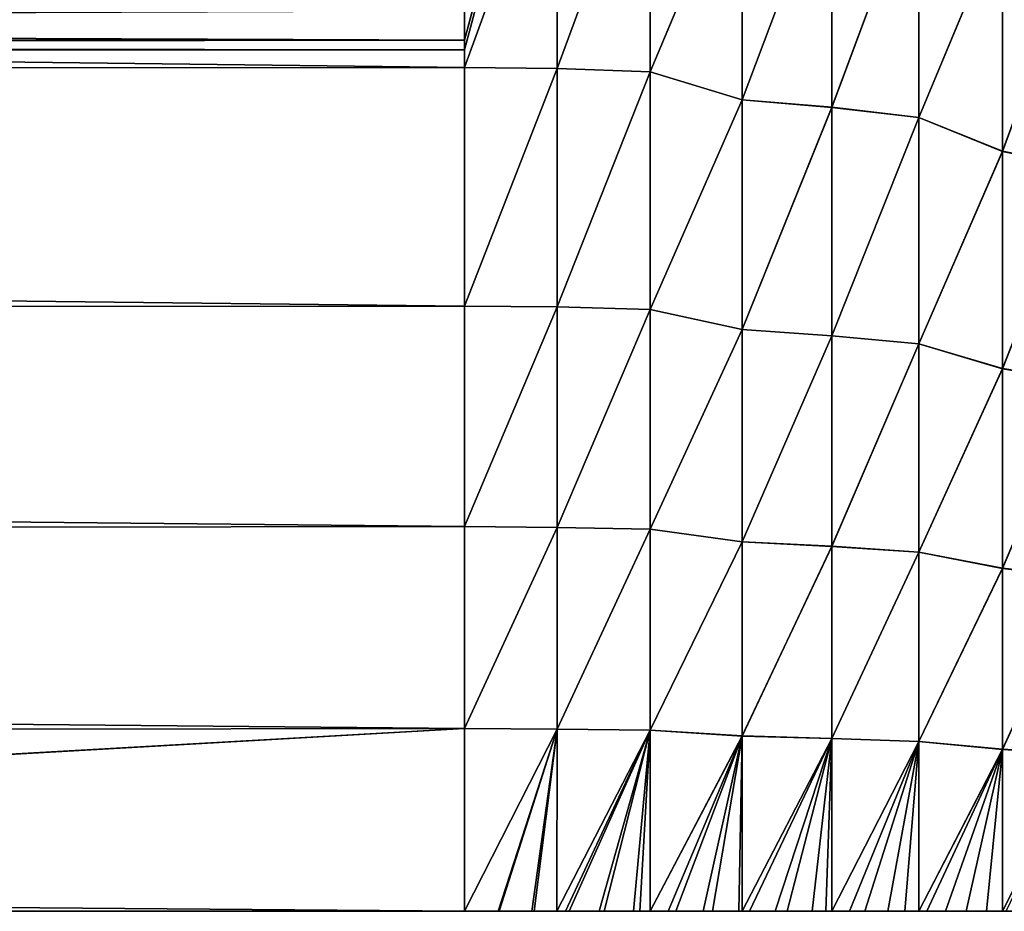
# Model space of a CAD drawing. Header units: metres. Extents: x -46 to 104, y -30 to 30.
# Tile 485 of 656: x 60.98 to 62.35, y -9.5 to -8.26. Entities that reach past the tile are written whole.
import ezdxf

# ---------------------------------------------------------------- set-up
doc = ezdxf.new("R2010")
doc.units = ezdxf.units.M
doc.layers.add('solid_26_000_502_XXX', color=7, linetype='CONTINUOUS')

msp = doc.modelspace()

# ---------------------------------------------------------------- linework, layer by layer
at = {"layer": 'solid_26_000_502_XXX'}
for points in [[(61.599998, -8.286469, 297.526276), (62.028717, -6.68778, 297.59552), (62.028717, -6.672504, 297.393616)], [(61.599998, -8.286469, 297.526276), (62.028717, -6.672504, 297.393616), (61.599998, -8.245883, 297.053741)], [(61.599998, -8.286469, 298.473724), (62.028717, -6.68778, 298.40448), (62.028717, -6.696945, 298.202301)], [(61.599998, -8.245883, 298.946259), (62.028717, -6.68778, 298.40448), (61.599998, -8.286469, 298.473724)], [(61.599998, -8.286469, 297.526276), (62.028717, -6.696945, 297.797699), (62.028717, -6.68778, 297.59552)], [(61.599998, -8.286469, 298.473724), (62.028717, -6.696945, 298.202301), (62.028717, -6.7, 298)], [(61.599998, -8.3, 298), (62.028717, -6.7, 298), (62.028717, -6.696945, 297.797699)], [(61.599998, -8.286469, 297.526276), (61.599998, -8.3, 298), (62.028717, -6.696945, 297.797699)], [(61.599998, -8.286469, 298.473724), (62.028717, -6.7, 298), (61.599998, -8.3, 298)], [(61.599998, -7.968143, 291.161957), (61.599998, -8.324635, 291.600739), (34.599998, -8.002682, 291.202423)], [(61.599998, -8.324635, 304.399261), (61.599998, -7.968143, 304.838043), (34.599998, -8.002682, 304.797577)], [(61.728645, -7.969917, 304.827484), (61.599998, -7.968143, 304.838043), (61.599998, -8.324635, 304.399261)], [(61.728645, -7.969976, 291.172607), (61.599998, -8.324635, 291.600739), (61.599998, -7.968143, 291.161957)], [(61.728645, -7.969917, 304.827484), (61.599998, -8.324635, 304.399261), (61.728645, -8.326188, 304.388153)], [(61.728645, -7.969976, 291.172607), (61.728645, -8.326242, 291.611908), (61.599998, -8.324635, 291.600739)], [(61.728645, -7.969917, 304.827484), (61.728645, -8.326188, 304.388153), (61.85854, -7.975056, 304.79541)], [(61.85854, -7.975028, 291.204559), (61.728645, -8.326242, 291.611908), (61.728645, -7.969976, 291.172607)], [(61.85854, -7.975028, 291.204559), (61.85854, -8.330612, 291.645477), (61.728645, -8.326242, 291.611908)], [(61.728645, -8.326188, 304.388153), (61.85854, -8.330639, 304.354492), (61.85854, -7.975056, 304.79541)], [(61.986458, -8.026052, 291.308838), (61.85854, -8.330612, 291.645477), (61.85854, -7.975028, 291.204559)], [(61.85854, -7.975056, 304.79541), (61.85854, -8.330639, 304.354492), (61.986458, -8.025953, 304.691284)], [(61.599998, -8.324635, 291.600739), (34.599998, -8.358928, 291.645599), (34.599998, -8.002682, 291.202423)], [(61.599998, -8.324635, 304.399261), (34.599998, -8.002682, 304.797577), (34.599998, -8.358928, 304.354401)], [(61.85854, -8.330639, 304.354492), (61.986458, -8.369665, 304.256012), (61.986458, -8.025953, 304.691284)], [(61.986458, -8.026052, 291.308838), (61.986458, -8.369757, 291.74411), (61.85854, -8.330612, 291.645477)], [(61.986458, -8.025953, 304.691284), (61.986458, -8.369665, 304.256012), (62.111431, -8.038373, 304.614777)], [(62.111431, -8.038202, 291.38501), (61.986458, -8.369757, 291.74411), (61.986458, -8.026052, 291.308838)], [(62.111431, -8.038202, 291.38501), (62.111431, -8.38024, 291.824066), (61.986458, -8.369757, 291.74411)], [(61.986458, -8.369665, 304.256012), (62.111431, -8.380401, 304.17572), (62.111431, -8.038373, 304.614777)], [(62.232502, -8.054647, 291.484253), (62.111431, -8.38024, 291.824066), (62.111431, -8.038202, 291.38501)], [(62.111431, -8.038373, 304.614777), (62.111431, -8.380401, 304.17572), (62.232502, -8.054448, 304.515991)], [(62.111431, -8.380401, 304.17572), (62.232502, -8.394257, 304.07196), (62.232502, -8.054448, 304.515991)], [(62.232502, -8.054647, 291.484253), (62.232502, -8.394443, 291.928314), (62.111431, -8.38024, 291.824066)], [(62.232502, -8.054448, 304.515991), (62.232502, -8.394257, 304.07196), (62.348751, -8.114559, 304.343414)], [(62.348751, -8.114957, 291.657104), (62.232502, -8.394443, 291.928314), (62.232502, -8.054647, 291.484253)], [(62.232502, -8.394257, 304.07196), (62.348751, -8.441405, 303.901489), (62.348751, -8.114559, 304.343414)], [(62.348751, -8.114957, 291.657104), (62.348751, -8.441775, 292.09903), (62.232502, -8.394443, 291.928314)], [(62.348751, -8.114559, 304.343414), (62.348751, -8.441405, 303.901489), (62.459293, -8.140081, 304.195251)], [(62.459293, -8.140429, 291.805206), (62.348751, -8.441775, 292.09903), (62.348751, -8.114957, 291.657104)], [(62.348751, -8.441405, 303.901489), (62.459293, -8.463365, 303.745758), (62.459293, -8.140081, 304.195251)], [(62.459293, -8.140429, 291.805206), (62.459293, -8.463687, 292.25473), (62.348751, -8.441775, 292.09903)], [(61.599998, -8.245883, 297.053741), (51.099998, -8.245882, 297.053741), (51.099998, -8.286469, 297.526276)], [(61.599998, -8.286469, 298.473724), (51.099998, -8.286469, 298.473724), (51.099998, -8.245882, 298.946259)], [(61.599998, -8.245883, 298.946259), (61.599998, -8.286469, 298.473724), (51.099998, -8.245882, 298.946259)], [(61.599998, -8.286469, 297.526276), (61.599998, -8.245883, 297.053741), (51.099998, -8.286469, 297.526276)], [(61.599998, -8.286469, 297.526276), (51.099998, -8.286469, 297.526276), (51.099998, -8.3, 298)], [(61.599998, -8.3, 298), (51.099998, -8.3, 298), (51.099998, -8.286469, 298.473724)], [(61.599998, -8.286469, 297.526276), (51.099998, -8.3, 298), (61.599998, -8.3, 298)], [(61.599998, -8.286469, 298.473724), (61.599998, -8.3, 298), (51.099998, -8.286469, 298.473724)], [(61.599998, -8.324635, 291.600739), (61.599998, -8.656992, 292.058075), (34.599998, -8.358928, 291.645599)], [(61.599998, -8.656992, 303.941925), (61.599998, -8.324635, 304.399261), (34.599998, -8.358928, 304.354401)], [(61.728645, -8.326188, 304.388153), (61.599998, -8.324635, 304.399261), (61.599998, -8.656992, 303.941925)], [(61.728645, -8.326242, 291.611908), (61.599998, -8.656992, 292.058075), (61.599998, -8.324635, 291.600739)], [(61.728645, -8.326188, 304.388153), (61.599998, -8.656992, 303.941925), (61.728645, -8.658272, 303.930298)], [(61.728645, -8.326242, 291.611908), (61.728645, -8.658322, 292.069794), (61.599998, -8.656992, 292.058075)], [(61.728645, -8.326188, 304.388153), (61.728645, -8.658272, 303.930298), (61.85854, -8.330639, 304.354492)], [(61.85854, -8.330612, 291.645477), (61.728645, -8.658322, 292.069794), (61.728645, -8.326242, 291.611908)], [(61.85854, -8.330612, 291.645477), (61.85854, -8.661849, 292.10495), (61.728645, -8.658322, 292.069794)], [(61.728645, -8.658272, 303.930298), (61.85854, -8.661874, 303.894989), (61.85854, -8.330639, 304.354492)], [(61.986458, -8.369757, 291.74411), (61.85854, -8.661849, 292.10495), (61.85854, -8.330612, 291.645477)], [(61.85854, -8.330639, 304.354492), (61.85854, -8.661874, 303.894989), (61.986458, -8.369665, 304.256012)], [(61.599998, -8.656992, 292.058075), (34.599998, -8.690775, 292.107605), (34.599998, -8.358928, 291.645599)], [(61.599998, -8.656992, 303.941925), (34.599998, -8.358928, 304.354401), (34.599998, -8.690775, 303.892395)], [(61.85854, -8.661874, 303.894989), (61.986458, -8.6898, 303.803162), (61.986458, -8.369665, 304.256012)], [(61.986458, -8.369757, 291.74411), (61.986458, -8.689885, 292.196991), (61.85854, -8.661849, 292.10495)], [(61.986458, -8.369665, 304.256012), (61.986458, -8.6898, 303.803162), (62.111431, -8.380401, 304.17572)], [(62.111431, -8.38024, 291.824066), (61.986458, -8.689885, 292.196991), (61.986458, -8.369757, 291.74411)], [(62.111431, -8.38024, 291.824066), (62.111431, -8.698327, 292.280762), (61.986458, -8.689885, 292.196991)], [(61.986458, -8.6898, 303.803162), (62.111431, -8.698475, 303.719025), (62.111431, -8.380401, 304.17572)], [(62.232502, -8.394443, 291.928314), (62.111431, -8.698327, 292.280762), (62.111431, -8.38024, 291.824066)], [(62.111431, -8.380401, 304.17572), (62.111431, -8.698475, 303.719025), (62.232502, -8.394257, 304.07196)], [(62.111431, -8.698475, 303.719025), (62.232502, -8.709615, 303.610229), (62.232502, -8.394257, 304.07196)], [(62.232502, -8.394443, 291.928314), (62.232502, -8.709786, 292.390015), (62.111431, -8.698327, 292.280762)], [(62.232502, -8.394257, 304.07196), (62.232502, -8.709615, 303.610229), (62.348751, -8.441405, 303.901489)], [(62.348751, -8.441775, 292.09903), (62.232502, -8.709786, 292.390015), (62.232502, -8.394443, 291.928314)], [(62.232502, -8.709615, 303.610229), (62.348751, -8.74421, 303.44278), (62.348751, -8.441405, 303.901489)], [(62.348751, -8.441775, 292.09903), (62.348751, -8.744552, 292.55777), (62.232502, -8.709786, 292.390015)], [(62.348751, -8.441405, 303.901489), (62.348751, -8.74421, 303.44278), (62.459293, -8.463365, 303.745758)], [(62.459293, -8.463687, 292.25473), (62.348751, -8.744552, 292.55777), (62.348751, -8.441775, 292.09903)], [(62.348751, -8.74421, 303.44278), (62.459293, -8.761852, 303.279419), (62.459293, -8.463365, 303.745758)], [(62.459293, -8.463687, 292.25473), (62.459293, -8.762149, 292.721069), (62.348751, -8.744552, 292.55777)], [(61.599998, -8.656992, 292.058075), (61.599998, -8.964253, 292.532623), (34.599998, -8.690775, 292.107605)], [(61.599998, -8.964253, 303.467377), (61.599998, -8.656992, 303.941925), (34.599998, -8.690775, 303.892395)], [(61.728645, -8.658272, 303.930298), (61.599998, -8.656992, 303.941925), (61.599998, -8.964253, 303.467377)], [(61.728645, -8.658322, 292.069794), (61.599998, -8.964253, 292.532623), (61.599998, -8.656992, 292.058075)], [(61.728645, -8.658272, 303.930298), (61.599998, -8.964253, 303.467377), (61.728645, -8.965204, 303.4552)], [(61.728645, -8.658322, 292.069794), (61.728645, -8.965251, 292.544891), (61.599998, -8.964253, 292.532623)], [(61.728645, -8.658272, 303.930298), (61.728645, -8.965204, 303.4552), (61.85854, -8.661874, 303.894989)], [(61.85854, -8.661849, 292.10495), (61.728645, -8.965251, 292.544891), (61.728645, -8.658322, 292.069794)], [(61.85854, -8.661849, 292.10495), (61.85854, -8.967771, 292.581696), (61.728645, -8.965251, 292.544891)], [(61.728645, -8.965204, 303.4552), (61.85854, -8.967793, 303.418274), (61.85854, -8.661874, 303.894989)], [(61.986458, -8.689885, 292.196991), (61.85854, -8.967771, 292.581696), (61.85854, -8.661849, 292.10495)], [(61.85854, -8.661874, 303.894989), (61.85854, -8.967793, 303.418274), (61.986458, -8.6898, 303.803162)], [(61.599998, -8.964253, 292.532623), (34.599998, -8.996928, 292.586578), (34.599998, -8.690775, 292.107605)], [(61.599998, -8.964253, 303.467377), (34.599998, -8.690775, 303.892395), (34.599998, -8.996928, 303.413422)], [(61.85854, -8.967793, 303.418274), (61.986458, -8.985456, 303.333923), (61.986458, -8.6898, 303.803162)], [(61.986458, -8.689885, 292.196991), (61.986458, -8.985535, 292.666199), (61.85854, -8.967771, 292.581696)], [(61.986458, -8.6898, 303.803162), (61.986458, -8.985456, 303.333923), (62.111431, -8.698475, 303.719025)], [(62.111431, -8.698327, 292.280762), (61.986458, -8.985535, 292.666199), (61.986458, -8.689885, 292.196991)], [(62.111431, -8.698327, 292.280762), (62.111431, -8.991551, 292.753815), (61.986458, -8.985535, 292.666199)], [(61.986458, -8.985456, 303.333923), (62.111431, -8.991687, 303.245972), (62.111431, -8.698475, 303.719025)], [(62.232502, -8.709786, 292.390015), (62.111431, -8.991551, 292.753815), (62.111431, -8.698327, 292.280762)], [(62.111431, -8.698475, 303.719025), (62.111431, -8.991687, 303.245972), (62.232502, -8.709615, 303.610229)], [(62.111431, -8.991687, 303.245972), (62.232502, -8.999604, 303.132172), (62.232502, -8.709615, 303.610229)], [(62.232502, -8.709786, 292.390015), (62.232502, -8.999762, 292.868103), (62.111431, -8.991551, 292.753815)], [(62.232502, -8.709615, 303.610229), (62.232502, -8.999604, 303.132172), (62.348751, -8.74421, 303.44278)], [(62.348751, -8.744552, 292.55777), (62.232502, -8.999762, 292.868103), (62.232502, -8.709786, 292.390015)], [(62.232502, -8.999604, 303.132172), (62.348751, -9.022114, 302.968536), (62.348751, -8.74421, 303.44278)], [(62.348751, -8.74421, 303.44278), (62.348751, -9.022114, 302.968536), (62.459293, -8.761852, 303.279419)], [(62.348751, -8.744552, 292.55777), (62.348751, -9.022425, 293.032013), (62.232502, -8.999762, 292.868103)], [(62.459293, -8.762149, 292.721069), (62.348751, -9.022425, 293.032013), (62.348751, -8.744552, 292.55777)], [(62.348751, -9.022114, 302.968536), (62.459293, -9.034671, 302.797607), (62.459293, -8.761852, 303.279419)], [(62.459293, -8.762149, 292.721069), (62.459293, -9.03494, 293.202911), (62.348751, -9.022425, 293.032013)], [(61.599998, -8.964253, 292.532623), (61.599998, -9.245528, 293.023041), (34.599998, -8.996928, 292.586578)], [(61.599998, -9.245528, 302.976959), (61.599998, -8.964253, 303.467377), (34.599998, -8.996928, 303.413422)], [(61.728645, -8.965204, 303.4552), (61.599998, -8.964253, 303.467377), (61.599998, -9.245528, 302.976959)], [(61.728645, -8.965251, 292.544891), (61.599998, -9.245528, 293.023041), (61.599998, -8.964253, 292.532623)], [(61.728645, -8.965204, 303.4552), (61.599998, -9.245528, 302.976959), (61.728645, -9.246094, 302.964233)], [(61.728645, -8.965251, 292.544891), (61.728645, -9.246137, 293.035828), (61.599998, -9.245528, 293.023041)], [(61.728645, -8.965204, 303.4552), (61.728645, -9.246094, 302.964233), (61.85854, -8.967793, 303.418274)], [(61.85854, -8.967771, 292.581696), (61.728645, -9.246137, 293.035828), (61.728645, -8.965251, 292.544891)], [(61.85854, -8.967771, 292.581696), (61.85854, -9.247482, 293.074249), (61.728645, -9.246137, 293.035828)], [(61.728645, -9.246094, 302.964233), (61.85854, -9.247502, 302.92572), (61.85854, -8.967793, 303.418274)], [(61.986458, -8.985535, 292.666199), (61.85854, -9.247482, 293.074249), (61.85854, -8.967771, 292.581696)], [(61.85854, -8.967793, 303.418274), (61.85854, -9.247502, 302.92572), (61.986458, -8.985456, 303.333923)], [(61.85854, -9.247502, 302.92572), (61.986458, -9.2558, 302.84967), (61.986458, -8.985456, 303.333923)], [(61.986458, -8.985535, 292.666199), (61.986458, -9.255872, 293.150452), (61.85854, -9.247482, 293.074249)], [(61.986458, -8.985456, 303.333923), (61.986458, -9.2558, 302.84967), (62.111431, -8.991687, 303.245972)], [(62.111431, -8.991551, 292.753815), (61.986458, -9.255872, 293.150452), (61.986458, -8.985535, 292.666199)], [(61.599998, -9.245528, 293.023041), (34.599998, -9.276879, 293.081726), (34.599998, -8.996928, 292.586578)], [(61.599998, -9.245528, 302.976959), (34.599998, -8.996928, 303.413422), (34.599998, -9.276879, 302.918274)], [(62.111431, -8.991551, 292.753815), (62.111431, -9.259075, 293.241821), (61.986458, -9.255872, 293.150452)], [(61.986458, -9.2558, 302.84967), (62.111431, -9.259198, 302.757935), (62.111431, -8.991687, 303.245972)], [(62.232502, -8.999762, 292.868103), (62.111431, -9.259075, 293.241821), (62.111431, -8.991551, 292.753815)], [(62.111431, -8.991687, 303.245972), (62.111431, -9.259198, 302.757935), (62.232502, -8.999604, 303.132172)], [(62.111431, -9.259198, 302.757935), (62.232502, -9.26338, 302.639191), (62.232502, -8.999604, 303.132172)], [(62.232502, -8.999762, 292.868103), (62.232502, -9.263522, 293.361115), (62.111431, -9.259075, 293.241821)], [(62.232502, -8.999604, 303.132172), (62.232502, -9.26338, 302.639191), (62.348751, -9.022114, 302.968536)], [(62.348751, -9.022425, 293.032013), (62.232502, -9.263522, 293.361115), (62.232502, -8.999762, 292.868103)], [(62.232502, -9.26338, 302.639191), (62.348751, -9.274323, 302.480164), (62.348751, -9.022114, 302.968536)], [(62.348751, -9.022425, 293.032013), (62.348751, -9.274603, 293.520416), (62.232502, -9.263522, 293.361115)], [(62.348751, -9.022114, 302.968536), (62.348751, -9.274323, 302.480164), (62.459293, -9.034671, 302.797607)], [(62.459293, -9.03494, 293.202911), (62.348751, -9.274603, 293.520416), (62.348751, -9.022425, 293.032013)], [(62.348751, -9.274323, 302.480164), (62.459293, -9.28102, 302.301727), (62.459293, -9.034671, 302.797607)], [(62.459293, -9.03494, 293.202911), (62.459293, -9.281261, 293.698792), (62.348751, -9.274603, 293.520416)], [(61.599998, -9.245528, 293.023041), (61.599998, -9.5, 293.527863), (34.599998, -9.276879, 293.081726)], [(57.099998, -9.5, 302.472137), (61.599998, -9.245528, 302.976959), (34.599998, -9.276879, 302.918274)], [(57.099998, -9.5, 302.472137), (61.599998, -9.5, 302.472137), (61.599998, -9.245528, 302.976959)], [(61.728645, -9.246094, 302.964233), (61.599998, -9.245528, 302.976959), (61.599998, -9.5, 302.472137)], [(61.728645, -9.246137, 293.035828), (61.599998, -9.5, 293.527863), (61.599998, -9.245528, 293.023041)], [(61.646641, -9.5, 302.470428), (61.728645, -9.246094, 302.964233), (61.599998, -9.5, 302.472137)], [(61.728645, -9.246137, 293.035828), (61.648354, -9.5, 293.529694), (61.599998, -9.5, 293.527863)], [(61.646641, -9.5, 302.470428), (61.693394, -9.5, 302.465302), (61.728645, -9.246094, 302.964233)], [(61.728645, -9.246137, 293.035828), (61.696827, -9.5, 293.535217), (61.648354, -9.5, 293.529694)], [(61.693394, -9.5, 302.465302), (61.728611, -9.5, 302.459167), (61.728645, -9.246094, 302.964233)], [(61.728645, -9.246137, 293.035828), (61.7286, -9.5, 293.540833), (61.696827, -9.5, 293.535217)], [(61.85854, -9.247482, 293.074249), (61.7286, -9.5, 293.540833), (61.728645, -9.246137, 293.035828)], [(61.85854, -9.247482, 293.074249), (61.745464, -9.5, 293.544495), (61.7286, -9.5, 293.540833)], [(61.728645, -9.246094, 302.964233), (61.728611, -9.5, 302.459167), (61.85854, -9.247502, 302.92572)], [(61.728611, -9.5, 302.459167), (61.740292, -9.5, 302.456665), (61.85854, -9.247502, 302.92572)], [(61.740292, -9.5, 302.456665), (61.787376, -9.5, 302.444489), (61.85854, -9.247502, 302.92572)], [(61.85854, -9.247482, 293.074249), (61.794308, -9.5, 293.557587), (61.745464, -9.5, 293.544495)], [(61.787376, -9.5, 302.444489), (61.834988, -9.5, 302.428467), (61.85854, -9.247502, 302.92572)], [(61.85854, -9.247482, 293.074249), (61.843769, -9.5, 293.57489), (61.794308, -9.5, 293.557587)], [(61.834988, -9.5, 302.428467), (61.858414, -9.5, 302.41925), (61.85854, -9.247502, 302.92572)], [(61.85854, -9.247482, 293.074249), (61.858418, -9.5, 293.58075), (61.843769, -9.5, 293.57489)], [(61.85854, -9.247502, 302.92572), (61.858414, -9.5, 302.41925), (61.986458, -9.2558, 302.84967)], [(61.986458, -9.255872, 293.150452), (61.858418, -9.5, 293.58075), (61.85854, -9.247482, 293.074249)], [(61.858414, -9.5, 302.41925), (61.883247, -9.5, 302.408417), (61.986458, -9.2558, 302.84967)], [(61.986458, -9.255872, 293.150452), (61.893963, -9.5, 293.596619), (61.858418, -9.5, 293.58075)], [(61.883247, -9.5, 302.408417), (61.932274, -9.5, 302.383942), (61.986458, -9.2558, 302.84967)], [(61.986458, -9.255872, 293.150452), (61.945004, -9.5, 293.623108), (61.893963, -9.5, 293.596619)], [(61.932274, -9.5, 302.383942), (61.981949, -9.5, 302.354767), (61.986458, -9.2558, 302.84967)], [(61.986458, -9.255872, 293.150452), (61.986374, -9.5, 293.648041), (61.945004, -9.5, 293.623108)], [(61.981949, -9.5, 302.354767), (61.986401, -9.5, 302.351959), (61.986458, -9.2558, 302.84967)], [(62.111431, -9.259075, 293.241821), (61.986374, -9.5, 293.648041), (61.986458, -9.255872, 293.150452)], [(62.111431, -9.259075, 293.241821), (61.9967, -9.5, 293.654724), (61.986374, -9.5, 293.648041)], [(61.986458, -9.2558, 302.84967), (61.986401, -9.5, 302.351959), (62.111431, -9.259198, 302.757935)], [(61.986401, -9.5, 302.351959), (62.032322, -9.5, 302.320587), (62.111431, -9.259198, 302.757935)], [(62.111431, -9.259075, 293.241821), (62.049225, -9.5, 293.692017), (61.9967, -9.5, 293.654724)], [(62.032322, -9.5, 302.320587), (62.083698, -9.5, 302.28067), (62.111431, -9.259198, 302.757935)], [(62.111431, -9.259075, 293.241821), (62.10276, -9.5, 293.735535), (62.049225, -9.5, 293.692017)], [(62.083698, -9.5, 302.28067), (62.111229, -9.5, 302.256989), (62.111431, -9.259198, 302.757935)], [(62.111431, -9.259075, 293.241821), (62.111313, -9.5, 293.743073), (62.10276, -9.5, 293.735535)], [(62.111431, -9.259198, 302.757935), (62.111229, -9.5, 302.256989), (62.232502, -9.26338, 302.639191)], [(62.111229, -9.5, 302.256989), (62.136005, -9.5, 302.234375), (62.232502, -9.26338, 302.639191)], [(62.232502, -9.263522, 293.361115), (62.111313, -9.5, 293.743073), (62.111431, -9.259075, 293.241821)], [(62.232502, -9.263522, 293.361115), (62.157333, -9.5, 293.786133), (62.111313, -9.5, 293.743073)], [(62.136005, -9.5, 302.234375), (62.189232, -9.5, 302.181183), (62.232502, -9.26338, 302.639191)], [(62.232502, -9.263522, 293.361115), (62.212856, -9.5, 293.844543), (62.157333, -9.5, 293.786133)], [(62.189232, -9.5, 302.181183), (62.232365, -9.5, 302.13324), (62.232502, -9.26338, 302.639191)], [(62.232502, -9.263522, 293.361115), (62.232288, -9.5, 293.866669), (62.212856, -9.5, 293.844543)], [(62.348751, -9.274603, 293.520416), (62.232288, -9.5, 293.866669), (62.232502, -9.263522, 293.361115)], [(62.232502, -9.26338, 302.639191), (62.232365, -9.5, 302.13324), (62.348751, -9.274323, 302.480164)], [(61.599998, -9.5, 293.527863), (57.099998, -9.5, 293.527863), (34.599998, -9.276879, 293.081726)], [(62.348751, -9.274603, 293.520416), (62.269257, -9.5, 293.911499), (62.232288, -9.5, 293.866669)], [(62.232365, -9.5, 302.13324), (62.243385, -9.5, 302.12027), (62.348751, -9.274323, 302.480164)], [(62.243385, -9.5, 302.12027), (62.298302, -9.5, 302.050659), (62.348751, -9.274323, 302.480164)], [(62.348751, -9.274603, 293.520416), (62.326408, -9.5, 293.988068), (62.269257, -9.5, 293.911499)], [(62.298302, -9.5, 302.050659), (62.34869, -9.5, 301.979462), (62.348751, -9.274323, 302.480164)], [(62.348751, -9.274603, 293.520416), (62.34856, -9.5, 294.020325), (62.326408, -9.5, 293.988068)], [(62.459293, -9.281261, 293.698792), (62.34856, -9.5, 294.020325), (62.348751, -9.274603, 293.520416)], [(62.348751, -9.274323, 302.480164), (62.34869, -9.5, 301.979462), (62.459293, -9.28102, 302.301727)], [(62.459293, -9.281261, 293.698792), (62.383945, -9.5, 294.075195), (62.34856, -9.5, 294.020325)], [(62.34869, -9.5, 301.979462), (62.353832, -9.5, 301.97171), (62.459293, -9.28102, 302.301727)], [(57.099998, -9.5, 293.527863), (61.599998, -9.5, 302.472137), (57.099998, -9.5, 302.472137)], [(61.646641, -9.5, 302.470428), (61.599998, -9.5, 302.472137), (57.099998, -9.5, 293.527863)], [(61.648354, -9.5, 293.529694), (57.099998, -9.5, 293.527863), (61.599998, -9.5, 293.527863)], [(61.696827, -9.5, 293.535217), (57.099998, -9.5, 293.527863), (61.648354, -9.5, 293.529694)], [(61.7286, -9.5, 293.540833), (57.099998, -9.5, 293.527863), (61.696827, -9.5, 293.535217)], [(61.745464, -9.5, 293.544495), (57.099998, -9.5, 293.527863), (61.7286, -9.5, 293.540833)], [(61.794308, -9.5, 293.557587), (57.099998, -9.5, 293.527863), (61.745464, -9.5, 293.544495)], [(61.843769, -9.5, 293.57489), (57.099998, -9.5, 293.527863), (61.794308, -9.5, 293.557587)], [(61.858418, -9.5, 293.58075), (57.099998, -9.5, 293.527863), (61.843769, -9.5, 293.57489)], [(61.893963, -9.5, 293.596619), (57.099998, -9.5, 293.527863), (61.858418, -9.5, 293.58075)], [(61.945004, -9.5, 293.623108), (57.099998, -9.5, 293.527863), (61.893963, -9.5, 293.596619)], [(61.986374, -9.5, 293.648041), (57.099998, -9.5, 293.527863), (61.945004, -9.5, 293.623108)], [(61.9967, -9.5, 293.654724), (57.099998, -9.5, 293.527863), (61.986374, -9.5, 293.648041)], [(62.049225, -9.5, 293.692017), (57.099998, -9.5, 293.527863), (61.9967, -9.5, 293.654724)], [(62.10276, -9.5, 293.735535), (57.099998, -9.5, 293.527863), (62.049225, -9.5, 293.692017)], [(62.111313, -9.5, 293.743073), (57.099998, -9.5, 293.527863), (62.10276, -9.5, 293.735535)], [(62.157333, -9.5, 293.786133), (57.099998, -9.5, 293.527863), (62.111313, -9.5, 293.743073)], [(62.212856, -9.5, 293.844543), (57.099998, -9.5, 293.527863), (62.157333, -9.5, 293.786133)], [(62.232288, -9.5, 293.866669), (57.099998, -9.5, 293.527863), (62.212856, -9.5, 293.844543)], [(62.269257, -9.5, 293.911499), (57.099998, -9.5, 293.527863), (62.232288, -9.5, 293.866669)], [(62.326408, -9.5, 293.988068), (57.099998, -9.5, 293.527863), (62.269257, -9.5, 293.911499)], [(62.34856, -9.5, 294.020325), (57.099998, -9.5, 293.527863), (62.326408, -9.5, 293.988068)], [(62.383945, -9.5, 294.075195), (57.099998, -9.5, 293.527863), (62.34856, -9.5, 294.020325)], [(62.44157, -9.5, 294.173523), (57.099998, -9.5, 293.527863), (62.383945, -9.5, 294.075195)], [(62.459122, -9.5, 294.206055), (57.099998, -9.5, 293.527863), (62.44157, -9.5, 294.173523)], [(62.498856, -9.5, 294.284088), (57.099998, -9.5, 293.527863), (62.459122, -9.5, 294.206055)], [(62.555267, -9.5, 294.407806), (57.099998, -9.5, 293.527863), (62.498856, -9.5, 294.284088)], [(62.563229, -9.5, 294.426514), (57.099998, -9.5, 293.527863), (62.555267, -9.5, 294.407806)], [(62.610416, -9.5, 294.545441), (57.099998, -9.5, 293.527863), (62.563229, -9.5, 294.426514)], [(62.659908, -9.5, 294.685974), (57.099998, -9.5, 293.527863), (62.610416, -9.5, 294.545441)], [(62.663822, -9.5, 294.697876), (57.099998, -9.5, 293.527863), (62.659908, -9.5, 294.685974)], [(62.71497, -9.5, 294.866608), (57.099998, -9.5, 293.527863), (62.663822, -9.5, 294.697876)], [(62.748508, -9.5, 294.991882), (57.099998, -9.5, 293.527863), (62.71497, -9.5, 294.866608)], [(62.763485, -9.5, 295.052673), (57.099998, -9.5, 293.527863), (62.748508, -9.5, 294.991882)], [(62.808949, -9.5, 295.257294), (57.099998, -9.5, 293.527863), (62.763485, -9.5, 295.052673)], [(62.828346, -9.5, 295.35675), (57.099998, -9.5, 293.527863), (62.808949, -9.5, 295.257294)], [(62.850803, -9.5, 295.4823), (57.099998, -9.5, 293.527863), (62.828346, -9.5, 295.35675)], [(62.888786, -9.5, 295.730133), (57.099998, -9.5, 293.527863), (62.850803, -9.5, 295.4823)], [(62.89888, -9.5, 295.805328), (57.099998, -9.5, 293.527863), (62.888786, -9.5, 295.730133)], [(62.922634, -9.5, 296.003174), (57.099998, -9.5, 293.527863), (62.89888, -9.5, 295.805328)], [(62.951588, -9.5, 296.302856), (57.099998, -9.5, 293.527863), (62.922634, -9.5, 296.003174)], [(62.959671, -9.5, 296.402466), (57.099998, -9.5, 293.527863), (62.951588, -9.5, 296.302856)], [(62.975071, -9.5, 296.622681), (57.099998, -9.5, 293.527863), (62.959671, -9.5, 296.402466)], [(62.992722, -9.5, 296.957489), (57.099998, -9.5, 293.527863), (62.975071, -9.5, 296.622681)], [(63.004845, -9.5, 297.30014), (57.099998, -9.5, 293.527863), (62.992722, -9.5, 296.957489)], [(63.009956, -9.5, 297.524078), (57.099998, -9.5, 293.527863), (63.004845, -9.5, 297.30014)], [(63.01194, -9.5, 297.648102), (57.099998, -9.5, 293.527863), (63.009956, -9.5, 297.524078)], [(63.014214, -9.5, 298), (57.099998, -9.5, 293.527863), (63.01194, -9.5, 297.648102)], [(63.0121, -9.5, 298.33963), (57.099998, -9.5, 293.527863), (63.014214, -9.5, 298)], [(63.009945, -9.5, 298.476501), (57.099998, -9.5, 293.527863), (63.0121, -9.5, 298.33963)], [(63.005489, -9.5, 298.67569), (57.099998, -9.5, 293.527863), (63.009945, -9.5, 298.476501)], [(62.994247, -9.5, 299.007202), (57.099998, -9.5, 293.527863), (63.005489, -9.5, 298.67569)], [(62.977905, -9.5, 299.330994), (57.099998, -9.5, 293.527863), (62.994247, -9.5, 299.007202)], [(62.959446, -9.5, 299.600311), (57.099998, -9.5, 293.527863), (62.977905, -9.5, 299.330994)], [(62.956047, -9.5, 299.643158), (57.099998, -9.5, 293.527863), (62.959446, -9.5, 299.600311)], [(62.928715, -9.5, 299.940033), (57.099998, -9.5, 293.527863), (62.956047, -9.5, 299.643158)], [(62.898758, -9.5, 300.195496), (57.099998, -9.5, 293.527863), (62.928715, -9.5, 299.940033)], [(62.896481, -9.5, 300.212891), (57.099998, -9.5, 293.527863), (62.898758, -9.5, 300.195496)], [(62.860054, -9.5, 300.462036), (57.099998, -9.5, 293.527863), (62.896481, -9.5, 300.212891)], [(62.828316, -9.5, 300.643372), (57.099998, -9.5, 293.527863), (62.860054, -9.5, 300.462036)], [(62.819786, -9.5, 300.688141), (57.099998, -9.5, 293.527863), (62.828316, -9.5, 300.643372)], [(62.776051, -9.5, 300.894043), (57.099998, -9.5, 293.527863), (62.819786, -9.5, 300.688141)], [(62.748489, -9.5, 301.008179), (57.099998, -9.5, 293.527863), (62.776051, -9.5, 300.894043)], [(62.729343, -9.5, 301.081421), (57.099998, -9.5, 293.527863), (62.748489, -9.5, 301.008179)], [(62.679989, -9.5, 301.251343), (57.099998, -9.5, 293.527863), (62.729343, -9.5, 301.081421)], [(62.659885, -9.5, 301.314117), (57.099998, -9.5, 293.527863), (62.679989, -9.5, 301.251343)], [(62.628471, -9.5, 301.405273), (57.099998, -9.5, 293.527863), (62.659885, -9.5, 301.314117)], [(62.575298, -9.5, 301.544434), (57.099998, -9.5, 293.527863), (62.628471, -9.5, 301.405273)], [(62.563187, -9.5, 301.573608), (57.099998, -9.5, 293.527863), (62.575298, -9.5, 301.544434)], [(62.520798, -9.5, 301.669647), (57.099998, -9.5, 293.527863), (62.563187, -9.5, 301.573608)], [(62.465458, -9.5, 301.781952), (57.099998, -9.5, 293.527863), (62.520798, -9.5, 301.669647)], [(62.459206, -9.5, 301.793793), (57.099998, -9.5, 293.527863), (62.465458, -9.5, 301.781952)], [(62.409706, -9.5, 301.882446), (57.099998, -9.5, 293.527863), (62.459206, -9.5, 301.793793)], [(62.353832, -9.5, 301.97171), (57.099998, -9.5, 293.527863), (62.409706, -9.5, 301.882446)], [(62.34869, -9.5, 301.979462), (57.099998, -9.5, 293.527863), (62.353832, -9.5, 301.97171)], [(62.298302, -9.5, 302.050659), (57.099998, -9.5, 293.527863), (62.34869, -9.5, 301.979462)], [(62.243385, -9.5, 302.12027), (57.099998, -9.5, 293.527863), (62.298302, -9.5, 302.050659)], [(62.232365, -9.5, 302.13324), (57.099998, -9.5, 293.527863), (62.243385, -9.5, 302.12027)], [(62.189232, -9.5, 302.181183), (57.099998, -9.5, 293.527863), (62.232365, -9.5, 302.13324)], [(62.136005, -9.5, 302.234375), (57.099998, -9.5, 293.527863), (62.189232, -9.5, 302.181183)], [(62.111229, -9.5, 302.256989), (57.099998, -9.5, 293.527863), (62.136005, -9.5, 302.234375)], [(62.083698, -9.5, 302.28067), (57.099998, -9.5, 293.527863), (62.111229, -9.5, 302.256989)], [(62.032322, -9.5, 302.320587), (57.099998, -9.5, 293.527863), (62.083698, -9.5, 302.28067)], [(61.986401, -9.5, 302.351959), (57.099998, -9.5, 293.527863), (62.032322, -9.5, 302.320587)], [(61.981949, -9.5, 302.354767), (57.099998, -9.5, 293.527863), (61.986401, -9.5, 302.351959)], [(61.932274, -9.5, 302.383942), (57.099998, -9.5, 293.527863), (61.981949, -9.5, 302.354767)], [(61.883247, -9.5, 302.408417), (57.099998, -9.5, 293.527863), (61.932274, -9.5, 302.383942)], [(61.858414, -9.5, 302.41925), (57.099998, -9.5, 293.527863), (61.883247, -9.5, 302.408417)], [(61.834988, -9.5, 302.428467), (57.099998, -9.5, 293.527863), (61.858414, -9.5, 302.41925)], [(61.787376, -9.5, 302.444489), (57.099998, -9.5, 293.527863), (61.834988, -9.5, 302.428467)], [(61.740292, -9.5, 302.456665), (57.099998, -9.5, 293.527863), (61.787376, -9.5, 302.444489)], [(61.728611, -9.5, 302.459167), (57.099998, -9.5, 293.527863), (61.740292, -9.5, 302.456665)], [(61.693394, -9.5, 302.465302), (57.099998, -9.5, 293.527863), (61.728611, -9.5, 302.459167)], [(61.646641, -9.5, 302.470428), (57.099998, -9.5, 293.527863), (61.693394, -9.5, 302.465302)]]:
    msp.add_3dface(points, dxfattribs=at)

doc.saveas('drawing.dxf')
